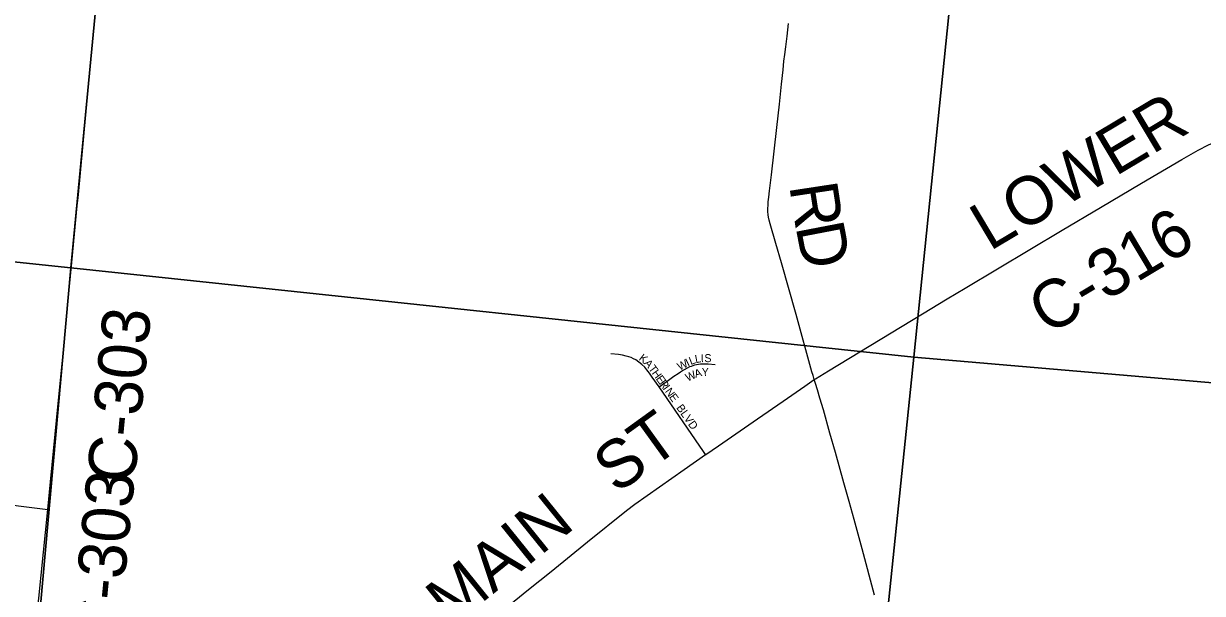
# Model space of a CAD drawing. Extents: x 0 to 680, y 0 to 440.
# Drawn here: x 174.06 to 195.9, y 277.41 to 287.97 of the extents above; entities that cross this region are included whole.
import ezdxf

# ---------------------------------------------------------------- set-up
doc = ezdxf.new("R2010")
doc.units = 0
for name, color, linetype in [('GM_X_County_Road', 7, 'Continuous'), ('GM_X_County_Road_Text', 7, 'Continuous'), ('GM_X_Section', 7, 'Continuous'), ('GM_X_Township_Road', 7, 'Continuous'), ('GM_X_Township_Road_Text', 7, 'Continuous'), ('GM_X_Township_Subdivision', 7, 'Continuous'), ('GM_X_Township_Subdivision_Text', 7, 'Continuous')]:
    doc.layers.add(name, color=color, linetype=linetype)

msp = doc.modelspace()

# ---------------------------------------------------------------- linework, layer by layer
at = {"layer": 'GM_X_County_Road'}
for points in [[(175.194, 286.01), (175.379, 287.976), (175.57, 290.06), (175.735, 291.78)], [(188.708, 281.368), (188.731, 281.382), (188.969, 281.533), (190.716, 282.586), (191.173, 282.864), (191.506, 283.063), (193.299, 284.136), (194.01, 284.558), (194.767, 285.007), (195.516, 285.447), (195.819, 285.618), (196.012, 285.717), (196.292, 285.844), (196.916, 286.116), (198.393, 286.74), (199.242, 287.102), (200.452, 287.608), (200.979, 287.827), (201.142, 287.894), (201.39, 287.988)], [(175.067, 284.686), (175.077, 284.798), (175.161, 285.669), (175.194, 286.01)], [(174.51, 278.96), (174.562, 279.476), (174.705, 280.927), (174.797, 281.846), (174.86, 282.524), (174.959, 283.54), (175.057, 284.586)], [(175.057, 284.586), (175.067, 284.686)], [(186.696, 279.978), (186.697, 279.979), (186.936, 280.144), (187.654, 280.644), (188.135, 280.972), (188.535, 281.246), (188.708, 281.368)], [(180.41, 275.073), (180.501, 275.135), (180.698, 275.283), (180.965, 275.493), (181.912, 276.252), (182.439, 276.682), (182.588, 276.805), (182.814, 276.989), (183.418, 277.477), (183.833, 277.813), (184.511, 278.365), (185.231, 278.942), (185.385, 279.061), (186.297, 279.704), (186.696, 279.978)], [(174.265, 276.529), (174.51, 278.96)]]:
    msp.add_lwpolyline(points, dxfattribs=at)
at = {"layer": 'GM_X_Section'}
for points in [[(160.808, 300.853), (176.459, 299.296), (174.94, 283.442), (159.118, 285.103)], [(176.459, 299.296), (192.177, 297.694), (190.555, 281.787), (174.94, 283.442)], [(192.177, 297.694), (207.955, 296.187), (206.365, 280.427), (190.555, 281.787)], [(159.118, 285.103), (174.94, 283.442), (173.525, 267.764), (158.298, 269.195), (157.8, 269.245)], [(174.94, 283.442), (190.555, 281.787), (188.936, 266.093), (173.956, 267.691), (173.525, 267.764)], [(190.555, 281.787), (206.365, 280.427), (204.975, 264.534), (190.144, 265.991), (188.936, 266.093)]]:
    msp.add_lwpolyline(points, close=True, dxfattribs=at)
at = {"layer": 'GM_X_Township_Road'}
for points in [[(188.708, 281.368), (188.685, 281.445), (188.664, 281.513), (188.373, 282.572), (188.1, 283.533), (187.994, 283.889), (187.891, 284.253), (187.872, 284.321), (187.862, 284.379), (187.855, 284.423), (187.851, 284.481), (187.85, 284.537), (187.853, 284.601), (187.856, 284.662), (187.865, 284.746), (187.878, 284.864), (187.917, 285.165), (188.012, 286.037), (188.062, 286.471), (188.104, 286.84), (188.131, 287.106), (188.147, 287.266), (188.163, 287.392), (188.181, 287.535), (188.205, 287.733), (188.233, 287.967)], [(189.825, 277.376), (189.594, 278.23), (189.446, 278.776), (189.355, 279.107), (189.257, 279.455), (189.1, 280.016), (188.998, 280.379), (188.877, 280.811), (188.814, 281.022), (188.766, 281.178), (188.73, 281.295), (188.708, 281.368)], [(166.773, 280.607), (166.855, 280.587), (167.186, 280.502), (169.112, 279.981), (169.803, 279.799), (170.463, 279.621), (170.748, 279.54), (170.991, 279.475), (171.262, 279.406), (171.335, 279.39), (171.411, 279.375), (171.471, 279.365), (171.625, 279.342), (171.797, 279.32), (172.31, 279.254), (173.971, 279.028), (174.51, 278.96)]]:
    msp.add_lwpolyline(points, dxfattribs=at)
at = {"layer": 'GM_X_Township_Subdivision'}
for points in [[(185.836, 281.233), (185.708, 281.415), (185.657, 281.49), (185.61, 281.551), (185.571, 281.597), (185.517, 281.648), (185.461, 281.693), (185.401, 281.732), (185.359, 281.755), (185.316, 281.775), (185.273, 281.791), (185.226, 281.805), (185.156, 281.82), (185.085, 281.831), (184.94, 281.844)], [(185.836, 281.233), (186.007, 281.357), (186.11, 281.43), (186.188, 281.484), (186.23, 281.512), (186.27, 281.537), (186.302, 281.555), (186.358, 281.588), (186.405, 281.609), (186.433, 281.62), (186.466, 281.632), (186.497, 281.641), (186.525, 281.647), (186.562, 281.653), (186.604, 281.659), (186.643, 281.661), (186.691, 281.661), (186.743, 281.659), (186.872, 281.65)], [(186.696, 279.978), (186.658, 280.034), (185.836, 281.233)]]:
    msp.add_lwpolyline(points, dxfattribs=at)

# ---------------------------------------------------------------- texts
at = {"layer": 'GM_X_County_Road_Text'}
for s, rotation, p in [('LOWER', 30.798, (191.957, 283.739)), ('C-316', 30.8702, (193.032, 282.177)), ('C-303', 84.4811, (176.117, 279.429)), ('ST', 35.8113, (185.044, 279.236)), ('C-303', 84.4817, (175.817, 276.403)), ('MAIN', 38.8907, (181.988, 276.77))]:
    msp.add_text(s, height=0.8894, rotation=rotation, dxfattribs=at).set_placement(p)
at = {"layer": 'GM_X_Township_Road_Text'}
for s, rotation, p in [('R', 278.6586, (188.243, 284.965)), ('D', 280.8899, (188.36, 284.206))]:
    msp.add_text(s, height=0.889, rotation=rotation, dxfattribs=at).set_placement(p)
at = {"layer": 'GM_X_Township_Subdivision_Text'}
for s, height, rotation, p in [('K', 0.148, 322.7979, (185.447, 281.741)), ('A', 0.148, 311.2106, (185.545, 281.667)), ('W', 0.148, 26.4447, (186.215, 281.533)), ('I', 0.148, 26.4087, (186.367, 281.609)), ('L', 0.148, 21.3524, (186.422, 281.637)), ('L', 0.148, 10.5223, (186.512, 281.673)), ('I', 0.148, 1.2463, (186.608, 281.691)), ('S', 0.148, 0.3552, (186.673, 281.692)), ('T', 0.148, 306.2443, (185.629, 281.572)), ('H', 0.148, 305.8426, (185.691, 281.488)), ('W', 0.148, 24.956, (186.363, 281.329)), ('A', 0.148, 17.457, (186.512, 281.399)), ('Y', 0.148, 0.9071, (186.625, 281.436)), ('E', 0.148, 305.8403, (185.767, 281.382)), ('R', 0.148, 305.8485, (185.828, 281.297)), ('I', 0.148, 305.8249, (185.897, 281.202)), ('N', 0.148, 305.856, (185.935, 281.149)), ('E', 0.148, 305.8426, (186.011, 281.044)), ('BLVD', 0.1482, 305.3616, (186.146, 280.846))]:
    msp.add_text(s, height=height, rotation=rotation, dxfattribs=at).set_placement(p)

doc.saveas('drawing.dxf')
